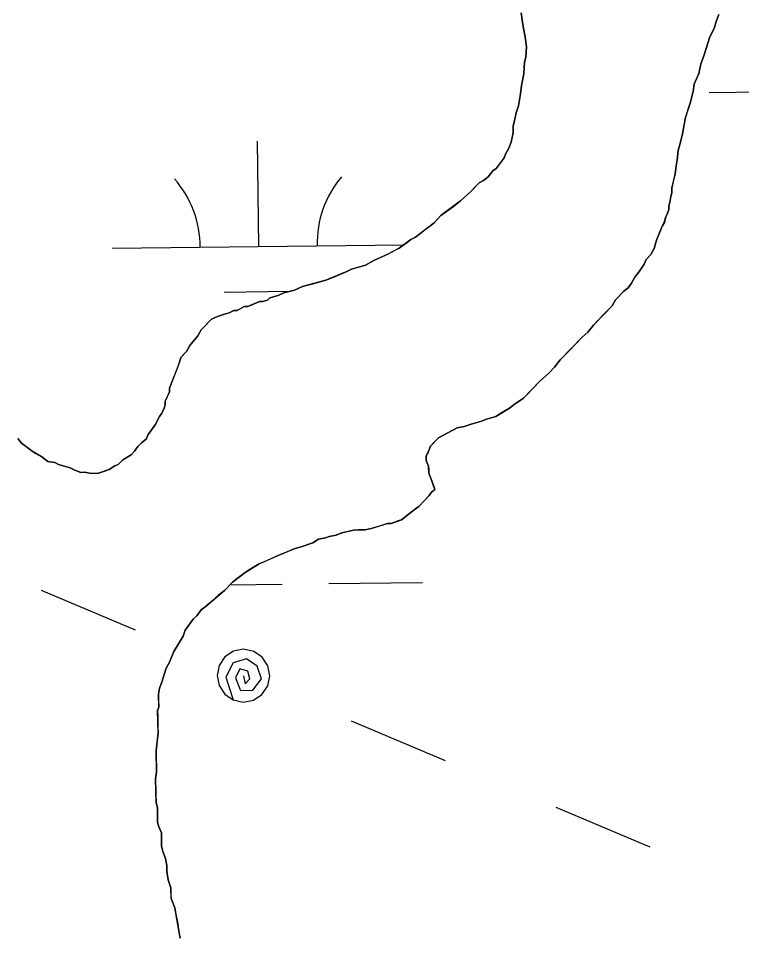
# Model space of a CAD drawing. Extents: x 3694830 to 3732949, y 415201 to 440970.
# Drawn here: x 3728592.8 to 3728840, y 425496.7 to 425810.4 of the extents above; entities that cross this region are included whole.
import ezdxf

# ---------------------------------------------------------------- set-up
doc = ezdxf.new("R2010")
doc.units = 0
for name, color, linetype in [('V-TOPO-SHOR', 7, 'Continuous'), ('V-UTIL-LINE', 7, 'Continuous'), ('V-WETL-SWMP', 7, 'Continuous')]:
    doc.layers.add(name, color=color, linetype=linetype)

msp = doc.modelspace()

# ---------------------------------------------------------------- linework, layer by layer
at = {"layer": 'V-TOPO-SHOR'}
for points in [[(3728726.91, 425734.8), (3728728.5, 425735.63), (3728731.66, 425738.11), (3728734.82, 425740.59), (3728737.18, 425743.05), (3728741.14, 425745.94), (3728743.9, 425748.01), (3728747.45, 425751.29), (3728749.02, 425752.93), (3728750.2, 425754.16), (3728751.79, 425755), (3728753.37, 425756.24), (3728754.93, 425758.28), (3728756.12, 425759.11), (3728757.29, 425760.74), (3728758.85, 425762.78), (3728759.23, 425763.99), (3728760.39, 425766.03), (3728761.15, 425768.05), (3728761.52, 425769.66), (3728761.88, 425771.28), (3728761.83, 425773.69), (3728762.21, 425774.9), (3728762.95, 425778.13), (3728763.7, 425780.55), (3728764.41, 425784.59), (3728764.75, 425787.4), (3728765.47, 425791.43), (3728765.79, 425795.46), (3728766.16, 425797.07), (3728766.48, 425800.69), (3728766.01, 425803.9), (3728765.56, 425806.3), (3728765.12, 425808.29), (3728764.63, 425812.3)], [(3728832.11, 425811.72), (3728831.35, 425809.7), (3728830.6, 425806.87), (3728829.06, 425804.03), (3728827.93, 425800.39), (3728827.18, 425797.96), (3728826.04, 425794.73), (3728825.31, 425791.49), (3728823.78, 425787.85), (3728823.43, 425785.43), (3728822.31, 425781.39), (3728821.56, 425778.97), (3728820.81, 425776.54), (3728820.08, 425772.91), (3728819.72, 425770.9), (3728818.99, 425767.67), (3728818.23, 425765.24), (3728817.9, 425762.02), (3728817.54, 425760.01), (3728817.2, 425757.19), (3728816.83, 425755.58), (3728816.1, 425752.35), (3728816.13, 425750.74), (3728815.76, 425749.53), (3728815.4, 425747.51), (3728815.02, 425746.3), (3728815.05, 425745.1), (3728814.67, 425743.88), (3728813.9, 425742.26), (3728813.54, 425740.65), (3728812.76, 425739.43), (3728811.61, 425736.59), (3728810.85, 425734.57), (3728810.11, 425731.74), (3728808.95, 425729.71), (3728807.37, 425728.07), (3728806.61, 425726.44), (3728805.05, 425724), (3728803.49, 425721.96), (3728802.33, 425719.93), (3728801.16, 425718.3), (3728799.58, 425717.06), (3728796.83, 425714.19), (3728795.66, 425712.16), (3728792.91, 425709.29), (3728790.95, 425707.24), (3728789.38, 425705.6), (3728787.42, 425703.15), (3728785.45, 425701.5)], [(3728592.62, 425666.9), (3728593.85, 425665.32), (3728595.48, 425664.15), (3728597.53, 425662.58), (3728598.75, 425661.8), (3728600.78, 425660.64), (3728602.82, 425659.08), (3728605.24, 425658.73), (3728606.46, 425657.95), (3728608.07, 425657.59), (3728610.5, 425656.84), (3728612.12, 425656.07), (3728614.15, 425655.3), (3728615.35, 425655.33), (3728617.77, 425654.98), (3728618.97, 425655), (3728620.18, 425655.03), (3728622.57, 425655.89), (3728623.76, 425656.31), (3728625.74, 425657.56), (3728626.94, 425657.99), (3728628.51, 425659.62), (3728631.29, 425661.29), (3728632.47, 425662.52), (3728633.64, 425664.15), (3728634.82, 425665.38), (3728636.4, 425666.62), (3728637.17, 425668.24), (3728639.5, 425671.5), (3728641.05, 425674.35), (3728641.83, 425675.57), (3728642.6, 425677.19), (3728642.97, 425678.4), (3728642.95, 425679.61), (3728643.72, 425681.23), (3728644.48, 425682.85), (3728644.46, 425684.06), (3728645.22, 425686.08), (3728647.12, 425690.94), (3728647.88, 425692.97), (3728648.25, 425694.58), (3728649.43, 425695.81), (3728650.22, 425696.63), (3728651.38, 425698.66), (3728654.12, 425701.93), (3728655.28, 425703.96), (3728656.85, 425705.6), (3728658.03, 425706.84), (3728658.82, 425707.65), (3728660.81, 425708.5), (3728663.2, 425709.35), (3728664.8, 425709.79), (3728666.39, 425710.63), (3728667.59, 425710.65), (3728669.97, 425711.91), (3728671.18, 425711.93), (3728673.17, 425712.78), (3728675.16, 425713.62), (3728676.36, 425713.65), (3728677.96, 425714.08), (3728678.74, 425714.9), (3728681.54, 425715.76), (3728683.53, 425716.61), (3728687.12, 425717.49), (3728689.91, 425718.75), (3728694.7, 425720.06), (3728697.89, 425720.93), (3728701.08, 425722.2), (3728705.06, 425723.89), (3728706.65, 425724.73), (3728709.84, 425725.6), (3728711.44, 425726.04), (3728714.21, 425727.7), (3728717, 425728.97), (3728718.99, 425729.81), (3728721.37, 425731.07), (3728722.96, 425731.9), (3728725.73, 425733.97), (3728726.91, 425734.8)], [(3728785.45, 425701.5), (3728783.09, 425699.04), (3728781.13, 425696.99), (3728777.98, 425693.71), (3728776.03, 425691.26), (3728774.06, 425689.21), (3728770.91, 425686.33), (3728768.95, 425684.28), (3728766.59, 425681.83), (3728765.41, 425680.6), (3728762.24, 425678.52), (3728760.66, 425677.28), (3728757.89, 425675.61), (3728755.9, 425674.37), (3728752.71, 425673.5), (3728750.72, 425672.65), (3728747.53, 425671.78), (3728745.13, 425670.93), (3728742.73, 425670.48), (3728739.56, 425668.8), (3728736.38, 425667.13), (3728734.81, 425665.49), (3728733.63, 425664.26), (3728732.87, 425662.24), (3728732.09, 425661.02), (3728732.13, 425659.41), (3728732.97, 425657.42), (3728733, 425656.21), (3728733.02, 425655.01), (3728733.87, 425653.02), (3728734.72, 425650.63), (3728735.15, 425649.43), (3728733.96, 425648.6), (3728733.18, 425647.38), (3728731.61, 425645.74), (3728729.65, 425643.7), (3728728.46, 425642.87), (3728726.49, 425641.22), (3728723.72, 425639.15), (3728722.52, 425638.72), (3728720.13, 425637.87), (3728718.93, 425637.85), (3728716.14, 425636.98), (3728713.34, 425636.12), (3728711.34, 425635.68), (3728708.94, 425635.63), (3728707.33, 425635.59), (3728705.33, 425635.15), (3728703.33, 425634.7), (3728701.34, 425633.86), (3728698.94, 425633.41), (3728697.75, 425632.98), (3728695.35, 425632.53), (3728693.36, 425631.28), (3728689.78, 425630), (3728686.98, 425629.14), (3728683.8, 425627.87), (3728681.81, 425627.02), (3728679.02, 425625.76), (3728677.04, 425624.91), (3728675.04, 425624.07), (3728672.27, 425622.4), (3728670.29, 425621.15), (3728667.52, 425619.09), (3728665.94, 425617.85), (3728663.19, 425614.98), (3728661.22, 425613.33), (3728658.85, 425611.27), (3728656.49, 425609.22), (3728655.3, 425608.39), (3728653.73, 425606.35), (3728652.56, 425605.12), (3728650.99, 425603.08), (3728649.82, 425601.45), (3728649.06, 425599.42), (3728647.12, 425596.17), (3728645.96, 425594.13), (3728644.43, 425590.49), (3728643.27, 425588.45), (3728642.14, 425584.82), (3728641.77, 425583.6), (3728641.01, 425581.58), (3728640.65, 425579.56), (3728640.69, 425577.56), (3728640.74, 425575.15), (3728640.37, 425573.94), (3728640.42, 425571.53), (3728640.44, 425570.32), (3728640.48, 425568.32), (3728640.53, 425566.31), (3728640.19, 425563.49), (3728639.85, 425560.27), (3728639.9, 425557.86), (3728639.97, 425554.65), (3728640, 425553.05), (3728639.65, 425550.63), (3728639.68, 425549.42), (3728639.73, 425547.02), (3728639.76, 425545.41), (3728639.82, 425542.6), (3728640.27, 425540.6)], [(3728640.27, 425540.6), (3728640.3, 425538.99), (3728640.37, 425535.79), (3728640.8, 425534.19), (3728641.65, 425532.2), (3728641.69, 425530.59), (3728641.74, 425527.78), (3728642.19, 425525.78), (3728643.04, 425523.39), (3728643.49, 425520.99), (3728643.54, 425518.98), (3728644, 425516.18), (3728644.86, 425513.39), (3728644.91, 425510.98), (3728644.94, 425509.78), (3728646.21, 425506.59), (3728646.67, 425503.79), (3728647.11, 425501.79), (3728647.58, 425498.59), (3728648.04, 425496.19)]]:
    msp.add_lwpolyline(points, dxfattribs=at)
at = {"layer": 'V-UTIL-LINE'}
for points in [[(3728632.82, 425601.41), (3728600.67, 425614.96)], [(3728669.7, 425585.87), (3728670.29, 425583.05), (3728671.88, 425584.75), (3728671.25, 425587.42), (3728668.44, 425588.25), (3728666.98, 425585.19), (3728668.64, 425580.8), (3728672.9, 425580.93), (3728675.92, 425584.75), (3728674.4, 425589.07), (3728670.76, 425591.66), (3728666.14, 425590.28), (3728663.71, 425585.34), (3728666.21, 425577.57), (3728669.65, 425576.87), (3728673.09, 425577.53), (3728676.02, 425579.46), (3728677.99, 425582.37), (3728678.7, 425585.81), (3728678.04, 425589.26), (3728676.1, 425592.19), (3728673.2, 425594.16), (3728669.76, 425594.87), (3728666.31, 425594.2), (3728663.38, 425592.27), (3728661.41, 425589.36), (3728660.7, 425585.92), (3728661.36, 425582.47), (3728663.3, 425579.54), (3728666.21, 425577.57)], [(3728738.73, 425556.77), (3728706.58, 425570.32)], [(3728808.71, 425527.28), (3728776.56, 425540.83)]]:
    msp.add_lwpolyline(points, dxfattribs=at)
at = {"layer": 'V-WETL-SWMP'}
for p, q in [((3728828.89, 425785.03), (3728860.89, 425785.41)), ((3728674.92, 425732.45), (3728674.49, 425768.45)), ((3728624.92, 425731.85), (3728724.52, 425733.04)), ((3728663.1, 425716.88), (3728685.72, 425717.15)), ((3728665.02, 425616.89), (3728682.88, 425617.11)), ((3728698.88, 425617.3), (3728730.88, 425617.68))]:
    msp.add_line(p, q, dxfattribs=at)
for points in [[(3728764.63, 425812.3), (3728765.12, 425808.29), (3728766.01, 425803.9), (3728766.48, 425800.69)], [(3728820.81, 425776.54), (3728822.31, 425781.39), (3728823.43, 425785.43), (3728823.78, 425787.85), (3728825.31, 425791.5), (3728826.04, 425794.72), (3728827.18, 425797.96), (3728829.06, 425804.03), (3728830.6, 425806.87), (3728831.35, 425809.7), (3728832.11, 425811.72)], [(3728766.48, 425800.69), (3728766.16, 425797.07), (3728765.79, 425795.46), (3728765.47, 425791.43), (3728764.75, 425787.4), (3728764.41, 425784.59), (3728763.7, 425780.55), (3728762.94, 425778.13), (3728762.21, 425774.9), (3728761.83, 425773.69), (3728761.88, 425771.28), (3728761.15, 425768.05), (3728760.39, 425766.03), (3728759.23, 425763.99), (3728758.85, 425762.78), (3728756.12, 425759.11), (3728754.93, 425758.28), (3728753.37, 425756.24), (3728751.79, 425755), (3728750.2, 425754.16), (3728747.45, 425751.29), (3728743.9, 425748.01), (3728737.18, 425743.05), (3728734.82, 425740.59), (3728728.5, 425735.63), (3728726.92, 425734.8), (3728722.96, 425731.9), (3728718.99, 425729.81), (3728714.21, 425727.7), (3728711.44, 425726.04), (3728706.65, 425724.73), (3728705.06, 425723.89), (3728697.89, 425720.93), (3728689.91, 425718.75), (3728687.12, 425717.49), (3728683.53, 425716.61), (3728681.54, 425715.77), (3728678.74, 425714.9), (3728677.96, 425714.08), (3728676.36, 425713.65), (3728675.16, 425713.62), (3728671.18, 425711.93), (3728669.97, 425711.91), (3728667.59, 425710.65), (3728666.39, 425710.62), (3728664.8, 425709.79), (3728663.2, 425709.35), (3728660.81, 425708.5), (3728658.82, 425707.65), (3728655.28, 425703.96), (3728654.12, 425701.93), (3728651.38, 425698.66), (3728650.22, 425696.63), (3728648.25, 425694.58), (3728647.89, 425692.97), (3728644.46, 425684.06), (3728644.48, 425682.85), (3728642.95, 425679.61), (3728642.97, 425678.4), (3728642.6, 425677.19), (3728641.83, 425675.57), (3728641.05, 425674.35), (3728639.5, 425671.5), (3728637.16, 425668.24), (3728636.4, 425666.62), (3728634.81, 425665.38), (3728633.64, 425664.15), (3728632.47, 425662.52), (3728631.29, 425661.29), (3728628.51, 425659.62), (3728626.94, 425657.98), (3728625.74, 425657.56), (3728623.76, 425656.31), (3728620.18, 425655.03), (3728617.77, 425654.98), (3728615.35, 425655.33), (3728614.15, 425655.3), (3728612.12, 425656.07), (3728610.5, 425656.83), (3728608.07, 425657.59), (3728606.46, 425657.95), (3728605.24, 425658.73), (3728602.82, 425659.08), (3728600.78, 425660.64), (3728597.53, 425662.58), (3728593.85, 425665.32), (3728592.62, 425666.9)], [(3728641.65, 425532.2), (3728640.81, 425534.19), (3728640.37, 425535.79), (3728640.27, 425540.6), (3728639.82, 425542.6), (3728639.65, 425550.63), (3728640, 425553.05), (3728639.85, 425560.27), (3728640.53, 425566.31), (3728640.37, 425573.94), (3728640.74, 425575.15), (3728640.65, 425579.56), (3728641.01, 425581.58), (3728641.77, 425583.6), (3728643.27, 425588.45), (3728644.43, 425590.49), (3728645.96, 425594.13), (3728649.06, 425599.42), (3728649.82, 425601.44), (3728652.56, 425605.12), (3728653.73, 425606.35), (3728655.3, 425608.39), (3728656.48, 425609.22), (3728663.19, 425614.98), (3728665.94, 425617.85), (3728670.29, 425621.15), (3728675.04, 425624.07), (3728681.81, 425627.02), (3728686.98, 425629.14), (3728689.78, 425630), (3728693.37, 425631.28), (3728695.35, 425632.53), (3728697.75, 425632.98), (3728698.94, 425633.41), (3728701.34, 425633.86), (3728703.33, 425634.7), (3728707.33, 425635.59), (3728711.34, 425635.68), (3728713.34, 425636.12), (3728718.93, 425637.85), (3728720.13, 425637.87), (3728723.72, 425639.15), (3728726.49, 425641.22), (3728728.46, 425642.87), (3728729.65, 425643.69), (3728733.18, 425647.38), (3728733.96, 425648.6), (3728735.15, 425649.43), (3728733.87, 425653.02), (3728733.02, 425655.01), (3728732.97, 425657.42), (3728732.13, 425659.41), (3728732.09, 425661.01), (3728732.87, 425662.24), (3728733.63, 425664.26), (3728736.38, 425667.13), (3728742.73, 425670.48), (3728745.13, 425670.93), (3728747.52, 425671.78), (3728750.72, 425672.65), (3728752.71, 425673.5), (3728755.9, 425674.37), (3728760.66, 425677.28), (3728762.24, 425678.52), (3728765.41, 425680.6), (3728770.91, 425686.33), (3728774.06, 425689.21), (3728776.03, 425691.26), (3728777.98, 425693.71), (3728785.45, 425701.5), (3728787.42, 425703.15), (3728789.38, 425705.6), (3728795.66, 425712.16), (3728796.83, 425714.19), (3728799.58, 425717.06), (3728801.16, 425718.3), (3728802.33, 425719.93), (3728803.49, 425721.96), (3728805.05, 425724), (3728806.61, 425726.45), (3728807.38, 425728.07), (3728808.95, 425729.71), (3728810.11, 425731.74), (3728810.85, 425734.57), (3728812.76, 425739.43), (3728813.53, 425740.65), (3728813.9, 425742.26), (3728814.67, 425743.88), (3728815.05, 425745.1), (3728815.02, 425746.3), (3728815.4, 425747.51), (3728815.76, 425749.53), (3728816.13, 425750.74), (3728816.1, 425752.35), (3728817.2, 425757.19), (3728817.54, 425760.01), (3728817.9, 425762.02), (3728818.23, 425765.24), (3728818.99, 425767.67), (3728819.72, 425770.9), (3728820.81, 425776.54)], [(3728648.04, 425496.19), (3728646.21, 425506.59), (3728644.94, 425509.78), (3728644.86, 425513.39), (3728644, 425516.18), (3728643.54, 425518.98), (3728643.49, 425520.99), (3728643.04, 425523.39), (3728642.19, 425525.78), (3728641.74, 425527.78), (3728641.65, 425532.2)]]:
    msp.add_lwpolyline(points, dxfattribs=at)
for centre, start, end in [((3728619.67, 425732.27), 359.9115, 41.4552), ((3728730.15, 425733.58), 139.9115, 181.4552)]:
    msp.add_arc(centre, 35.25, start, end, dxfattribs=at)

doc.saveas('drawing.dxf')
